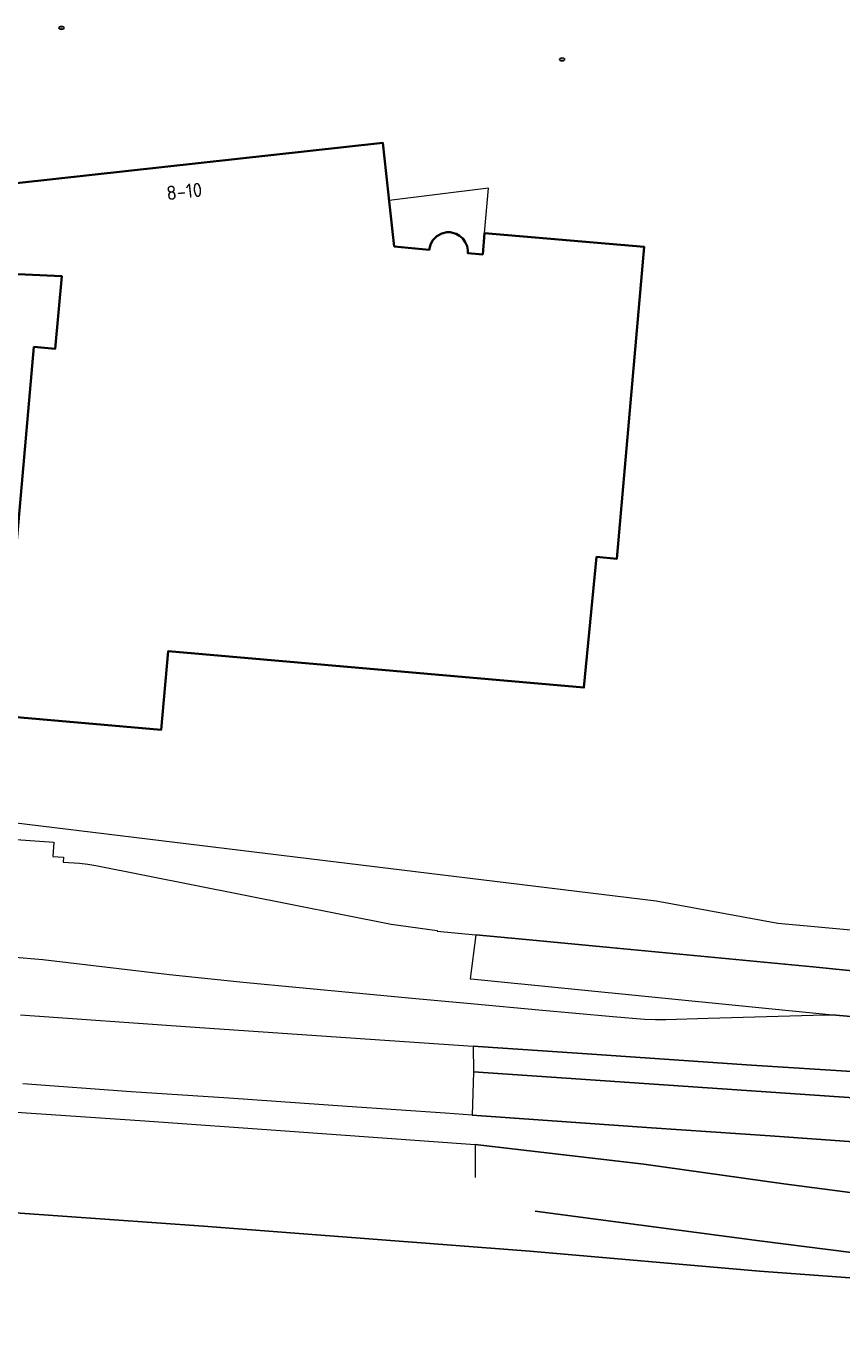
# Model space of a CAD drawing. Header units: metres. Extents: x 152610 to 160096, y 456114 to 462495.
# Tile 818 of 938: x 157369 to 157446, y 461591 to 461716. Entities that reach past the tile are written whole.
import ezdxf
from ezdxf.enums import TextEntityAlignment as Align

# ---------------------------------------------------------------- set-up
doc = ezdxf.new("R2010")
doc.units = ezdxf.units.M
doc.header["$LTSCALE"] = 0.5
doc.layers.get('0').update_dxf_attribs({"linetype": 'CONTINUOUS'})
for name, color, linetype, lineweight in [('B-PV-IE-MEUBILAIR-S', 251, 'CONTINUOUS', 25), ('B-PV-OG-BEBOUWING-GV', 6, 'CONTINUOUS', 35), ('B-PV-OG-BEBOUWING-T18', 1, 'CONTINUOUS', 18), ('B-PV-OG-BEBOUWING_OVERBOUWING-GV', 251, 'CONTINUOUS', 18), ('B-PV-OG-TERREIN_BEGROEID-GV', 251, 'CONTINUOUS', 18), ('B-PV-OG-TERREIN_OEVER-GV', 251, 'CONTINUOUS', 18), ('B-PV-OG-WATER_SLOOT-GV', 251, 'CONTINUOUS', 18), ('B-PV-VH-GESLOTENVERHARDING_ASFALT-GV', 251, 'CONTINUOUS', 18)]:
    doc.layers.add(name, color=color, linetype=linetype, lineweight=lineweight)
doc.styles.add('NLCS-ISO', font='NLCS-ISO.ttf')
doc.styles.add('NLCS-ISO-M750-T18', font='NLCS-ISO.ttf', dxfattribs={"height": 1.35})

# ---------------------------------------------------------------- blocks, each defined once
blk = doc.blocks.new('SIE-MEUBILAIR_PUT_RIOOLPUT-SO')
blk.add_ellipse((0, 0), major_axis=(1.25, 0), ratio=0.54)
at = {"style": 'NLCS-ISO'}
blk.add_text('ri', height=0.75, dxfattribs=at).set_placement((-0.04, 0.07), align=Align.MIDDLE_CENTER)

msp = doc.modelspace()

# ---------------------------------------------------------------- linework, layer by layer
at = {"layer": 'B-PV-OG-BEBOUWING-GV', "flags": 128}
msp.add_lwpolyline([(157365.506, 461692.458), (157372.449, 461692.146), (157371.836, 461685.294), (157369.825, 461685.463), (157366.77, 461650.695), (157381.817, 461649.376), (157382.472, 461656.774), (157421.676, 461653.341), (157422.878, 461665.66), (157424.773, 461665.475), (157427.361, 461694.882), (157412.315, 461696.199), (157412.133, 461694.176), (157410.72, 461694.302), (157410.722, 461694.584), (157410.66, 461694.945), (157410.495, 461695.346), (157410.257, 461695.676), (157409.955, 461695.943), (157409.626, 461696.127), (157409.053, 461696.269), (157408.751, 461696.268), (157408.291, 461696.167), (157407.802, 461695.899), (157407.408, 461695.483), (157407.199, 461695.075), (157407.098, 461694.621), (157403.793, 461694.935), (157403.357, 461698.925), (157402.729, 461704.699), (157364.709, 461700.526)], dxfattribs=at)
at = {"layer": 'B-PV-OG-BEBOUWING_OVERBOUWING-GV', "flags": 128}
msp.add_lwpolyline([(157412.315, 461696.199), (157412.696, 461700.438), (157403.319, 461699.279), (157403.357, 461698.925), (157403.793, 461694.935), (157407.098, 461694.621), (157407.199, 461695.075), (157407.408, 461695.483), (157407.802, 461695.899), (157408.291, 461696.167), (157408.751, 461696.268), (157409.053, 461696.269), (157409.626, 461696.127), (157409.955, 461695.943), (157410.257, 461695.676), (157410.495, 461695.346), (157410.66, 461694.945), (157410.722, 461694.584), (157410.72, 461694.302), (157412.133, 461694.176)], close=True, dxfattribs=at)
at = {"layer": 'B-PV-OG-TERREIN_BEGROEID-GV', "flags": 128}
for points in [[(157281.483, 461645.134), (157371.706, 461638.776), (157371.616, 461637.421), (157372.612, 461637.349), (157372.585, 461636.895), (157374.119, 461636.782), (157374.897, 461636.709), (157375.651, 461636.566), (157403.497, 461631.04), (157407.837, 461630.432), (157407.833, 461630.386), (157411.492, 461630.036), (157417.193, 461629.491), (157424.124, 461628.828), (157443.268, 461627.014), (157454.766, 461625.848)], [(157281.483, 461645.134), (157371.706, 461638.776), (157371.616, 461637.421), (157372.612, 461637.349), (157372.585, 461636.895), (157374.119, 461636.782), (157374.897, 461636.709), (157375.651, 461636.566), (157403.497, 461631.04), (157407.837, 461630.432), (157407.833, 461630.386), (157411.492, 461630.036), (157417.193, 461629.491), (157424.124, 461628.828), (157443.268, 461627.014), (157454.766, 461625.848)], [(157447.883, 461630.379), (157439.958, 461631.118), (157428.5, 461633.214), (157355.216, 461642.143)], [(157447.883, 461630.379), (157439.958, 461631.118), (157428.5, 461633.214), (157355.216, 461642.143)], [(157454.433, 461621.667), (157445.422, 461622.457), (157444.405, 461622.474), (157433.383, 461622.151), (157429.393, 461622.012), (157428.413, 461622.006), (157427.403, 461622.053), (157424.417, 461622.301), (157417.426, 461622.936), (157411.353, 461623.492), (157405.497, 461624.028), (157389.537, 461625.533), (157382.601, 461626.279), (157370.662, 461627.668), (157367.67, 461627.943)], [(157368.545, 461622.502), (157384.539, 461621.361), (157401.532, 461620.194), (157411.233, 461619.538), (157421.514, 461618.842), (157437.472, 461617.739), (157447.45, 461617.109)], [(157543.873, 461596.882), (157544.259, 461600.409), (157531.746, 461601.24), (157521.947, 461601.873), (157504.444, 461603.082), (157500, 461603.454), (157498.179, 461603.606), (157490.531, 461604.67), (157481.459, 461605.926), (157466.155, 461608.332), (157457.491, 461609.608), (157452.273, 461610.198), (157451.157, 461610.324), (157448.418, 461610.424), (157439.226, 461611.072), (157428.057, 461611.848), (157417.809, 461612.556), (157411.151, 461613.03), (157408.603, 461613.213), (157399.358, 461613.839), (157388.19, 461614.625), (157378.981, 461615.237), (157368.782, 461616.002)], [(157355.862, 461613.062), (157363.016, 461613.277), (157367.712, 461613.335), (157380.286, 461612.506), (157393.518, 461611.566), (157411.427, 461610.264), (157427.339, 461608.408), (157440.513, 461606.574), (157458.825, 461604.184), (157467.274, 461603.419), (157483.998, 461602.297), (157500, 461601.222), (157507.328, 461600.729), (157521.882, 461599.724), (157532.144, 461598.928), (157537.675, 461598.622), (157542.632, 461596.907)], [(157417.08, 461603.968), (157438.223, 461601.191), (157455.594, 461598.982), (157460.575, 461598.527), (157484.373, 461596.837), (157504.444, 461595.465), (157510.837, 461594.89), (157512.862, 461594.567), (157515.894, 461594.085), (157533.188, 461592.466), (157534.604, 461592.372), (157534.763, 461594.148), (157504.492, 461596.182), (157484.436, 461597.547), (157464.083, 461598.955)]]:
    msp.add_lwpolyline(points, dxfattribs=at)
at = {"layer": 'B-PV-OG-TERREIN_OEVER-GV', "flags": 128}
msp.add_lwpolyline([(157345.51, 461606.204), (157345.506, 461605.427), (157368.084, 461603.841), (157385.802, 461602.557), (157416.565, 461600.215), (157438.226, 461598.324), (157460.467, 461596.69), (157483.914, 461595.152), (157504.264, 461593.723), (157511.44, 461593.2), (157512.412, 461592.986), (157512.455, 461593.376), (157512.754, 461593.343), (157512.846, 461594.385), (157512.862, 461594.567), (157510.837, 461594.89), (157504.444, 461595.465), (157484.373, 461596.837), (157460.575, 461598.527), (157455.594, 461598.982), (157438.223, 461601.191), (157417.08, 461603.968)], dxfattribs=at)
at = {"layer": 'B-PV-OG-WATER_SLOOT-GV', "flags": 128}
msp.add_lwpolyline([(157511.695, 461586.459), (157512.405, 461592.919), (157512.412, 461592.986), (157511.44, 461593.2), (157504.264, 461593.723), (157483.914, 461595.152), (157460.467, 461596.69), (157438.226, 461598.324), (157416.565, 461600.215), (157385.802, 461602.557), (157368.084, 461603.841)], dxfattribs=at)
at = {"layer": 'B-PV-VH-GESLOTENVERHARDING_ASFALT-GV', "flags": 128}
for points in [[(157454.766, 461625.848), (157443.268, 461627.014), (157424.124, 461628.828), (157417.193, 461629.491), (157411.492, 461630.036), (157410.94, 461625.88), (157411.353, 461625.84), (157445.422, 461622.457), (157454.433, 461621.667)], [(157542.632, 461596.907), (157537.675, 461598.622), (157532.144, 461598.928), (157521.882, 461599.724), (157507.328, 461600.729), (157500, 461601.222), (157483.998, 461602.297), (157467.274, 461603.419), (157458.825, 461604.184), (157440.513, 461606.574), (157427.339, 461608.408), (157411.427, 461610.264), (157411.427, 461607.166)]]:
    msp.add_lwpolyline(points, dxfattribs=at)
for points in [[(157421.514, 461618.842), (157411.233, 461619.538), (157411.277, 461617.118), (157500, 461611.055), (157547.458, 461607.708), (157547.64, 461610.73), (157544.611, 461610.933), (157515.976, 461612.855), (157500.954, 461613.914), (157500, 461613.981), (157490.98, 461614.619), (157485.456, 461615.015), (157467.422, 461615.943), (157447.45, 461617.109), (157437.472, 461617.739)], [(157500, 461611.055), (157411.277, 461617.118), (157411.151, 461613.03), (157417.809, 461612.556), (157428.057, 461611.848), (157439.226, 461611.072), (157448.418, 461610.424), (157451.157, 461610.324), (157452.273, 461610.198), (157454.42, 461610.05), (157455.116, 461610.005), (157455.811, 461609.952), (157456.506, 461609.89), (157457.2, 461609.82), (157500, 461606.694), (157547.203, 461603.48), (157547.458, 461607.708)]]:
    msp.add_lwpolyline(points, close=True, dxfattribs=at)

# ---------------------------------------------------------------- block references
at = {"layer": 'B-PV-IE-MEUBILAIR-S', "xscale": 0.2, "yscale": 0.2, "zscale": 0.2}
for p in [(157372.414, 461715.544), (157419.622, 461712.566)]:
    msp.add_blockref('SIE-MEUBILAIR_PUT_RIOOLPUT-SO', p, dxfattribs=at)

# ---------------------------------------------------------------- texts
at = {"layer": 'B-PV-OG-BEBOUWING-T18', "style": 'NLCS-ISO-M750-T18'}
msp.add_text('8-10', height=1.35, rotation=6.2, dxfattribs=at).set_placement((157383.992, 461700.127), align=Align.MIDDLE)

doc.saveas('drawing.dxf')
